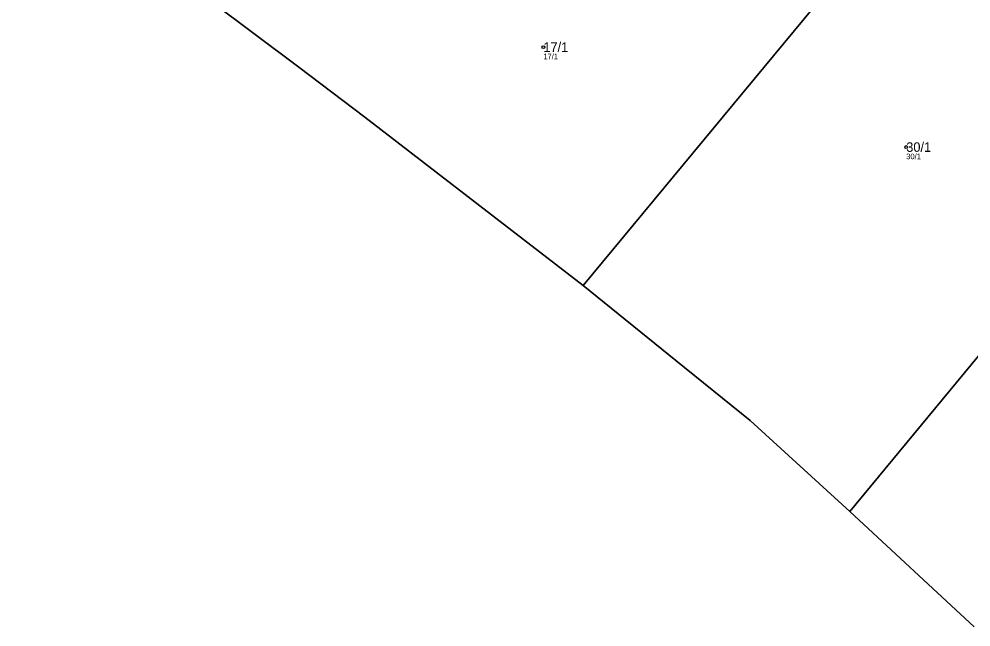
# Model space of a CAD drawing. Extents: x -734965 to -732523, y -1026217 to -1023680.
# Drawn here: x -733940.5 to -733771.1, y -1025927 to -1025818.8 of the extents above; entities that cross this region are included whole.
import ezdxf

# ---------------------------------------------------------------- set-up
doc = ezdxf.new("R2010")
doc.units = 0
for name, color, linetype in [('Vrstva 1', 7, 'Continuous'), ('Vrstva 2', 7, 'Continuous'), ('Vrstva 50', 7, 'Continuous'), ('Vrstva 51', 7, 'Continuous'), ('Vrstva 53', 7, 'Continuous')]:
    doc.layers.add(name, color=color, linetype=linetype)

msp = doc.modelspace()

# ---------------------------------------------------------------- linework, layer by layer
at = {"layer": 'Vrstva 1'}
for p, q in [((-733799.06, -1025816.62), (-733840.12, -1025866.19)), ((-733823.59, -1025879.53), (-733840.12, -1025866.19)), ((-733770.48, -1025927), (-733792.62, -1025906.47))]:
    msp.add_line(p, q, dxfattribs=at)
for points in [[(-733840.12, -1025866.19), (-733878.97, -1025836.21), (-733890.73, -1025827.34), (-733930.31, -1025797.66)], [(-733792.62, -1025906.47), (-733731.69, -1025832.74), (-733723.66, -1025823.02), (-733710.38, -1025806.95), (-733709.61, -1025806.01), (-733708.84, -1025805.07)], [(-733792.62, -1025906.47), (-733810.36, -1025890.21), (-733823.59, -1025879.53)]]:
    msp.add_lwpolyline(points, dxfattribs=at)
at = {"layer": 'Vrstva 50'}
for centre in [(-733847.19, -1025823.75), (-733782.58, -1025841.55)]:
    msp.add_circle(centre, 0.25, dxfattribs=at)
at = {"layer": 'Vrstva 51'}
msp.add_lwpolyline([(-733894.41, -1025763.08), (-733909.96, -1025780.07), (-733931.46, -1025796.8), (-733930.31, -1025797.66), (-733890.73, -1025827.34), (-733878.97, -1025836.21), (-733840.12, -1025866.19), (-733799.06, -1025816.62), (-733816.54, -1025802), (-733825.09, -1025804.8), (-733826.74, -1025804.85), (-733828.09, -1025804.29), (-733885.14, -1025755.21), (-733886.57, -1025753.99)], close=True, dxfattribs=at)
for points in [[(-733770.04, -1025780.99), (-733771.88, -1025783.19), (-733799.06, -1025816.62), (-733840.12, -1025866.19), (-733823.59, -1025879.53), (-733810.36, -1025890.21), (-733792.62, -1025906.47), (-733731.69, -1025832.74)], [(-733731.69, -1025832.74), (-733792.62, -1025906.47), (-733770.48, -1025927)]]:
    msp.add_lwpolyline(points, dxfattribs=at)
at = {"layer": 'Vrstva 53'}
msp.add_lwpolyline([(-733940.54, -1025797.87), (-733931.46, -1025796.8), (-733930.31, -1025797.66), (-733890.73, -1025827.34), (-733878.97, -1025836.21), (-733840.12, -1025866.19), (-733823.59, -1025879.53), (-733810.36, -1025890.21), (-733792.62, -1025906.47), (-733770.48, -1025927)], dxfattribs=at)

# ---------------------------------------------------------------- texts
at = {"layer": 'Vrstva 2'}
for s, p in [('17/1', (-733847.19, -1025824.6)), ('30/1', (-733782.58, -1025842.4))]:
    msp.add_text(s, height=1.7, dxfattribs=at).set_placement(p)
at = {"layer": 'Vrstva 50'}
for s, p in [('17/1', (-733847.19, -1025825.91)), ('30/1', (-733782.58, -1025843.71))]:
    msp.add_text(s, height=1, dxfattribs=at).set_placement(p)

doc.saveas('drawing.dxf')
